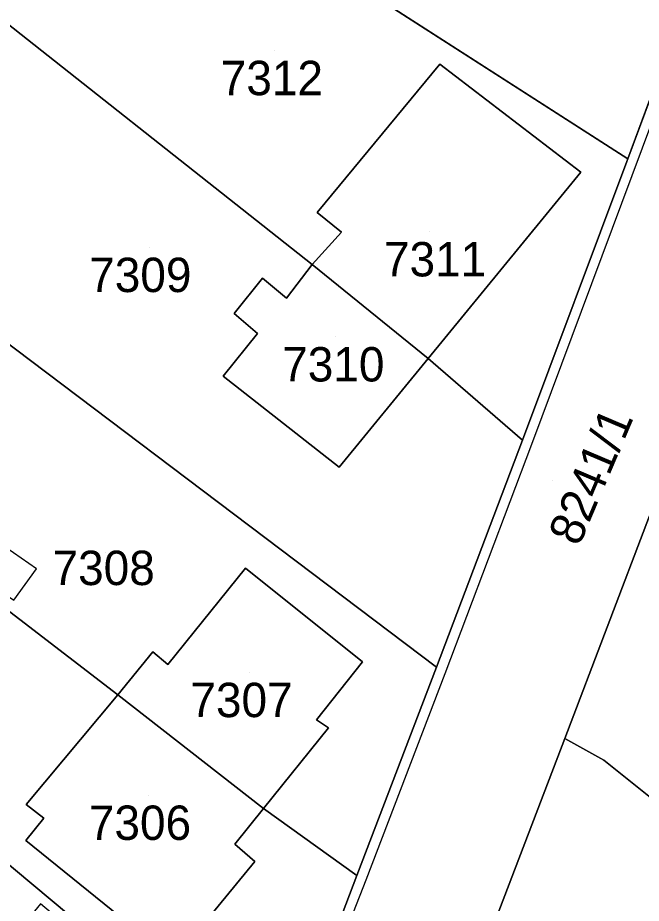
# Model space of a CAD drawing. Extents: x -266199 to -261993, y -1239047 to -1235108.
# Drawn here: x -263590.2 to -263553.9, y -1236263.2 to -1236211.7 of the extents above; entities that cross this region are included whole.
import ezdxf

# ---------------------------------------------------------------- set-up
doc = ezdxf.new("R2010")
doc.units = 0
for name, color, linetype in [('body_kn', 7, 'Continuous'), ('kladpar_druhypozemkov', 7, 'Continuous'), ('kladpar_hranice', 7, 'Continuous'), ('kladpar_parcelnecisla', 7, 'Continuous'), ('kladpar_plochy', 7, 'Continuous'), ('zappar_hrandruhpozemk', 7, 'Continuous')]:
    doc.layers.add(name, color=color, linetype=linetype)

msp = doc.modelspace()

# ---------------------------------------------------------------- linework, layer by layer
at = {"layer": 'body_kn'}
for p, q in [((-263565.61, -1236214.42), (-263565.61, -1236214.42)), ((-263554.74, -1236220.09), (-263554.74, -1236220.09)), ((-263554.67, -1236219.93), (-263554.67, -1236219.93)), ((-263554.67, -1236219.93), (-263554.67, -1236219.93)), ((-263557.42, -1236220.7), (-263557.42, -1236220.7)), ((-263572.75, -1236223.05), (-263572.75, -1236223.05)), ((-263571.34, -1236224.19), (-263571.34, -1236224.19)), ((-263560.93, -1236224.99), (-263560.93, -1236224.99)), ((-263573.05, -1236226.08), (-263573.05, -1236226.08)), ((-263573.05, -1236226.08), (-263573.05, -1236226.08)), ((-263575.93, -1236226.87), (-263575.93, -1236226.87)), ((-263574.54, -1236228.04), (-263574.54, -1236228.04)), ((-263577.59, -1236228.92), (-263577.59, -1236228.92)), ((-263576.22, -1236230.08), (-263576.22, -1236230.08)), ((-263566.29, -1236231.54), (-263566.29, -1236231.54)), ((-263566.29, -1236231.54), (-263566.29, -1236231.54)), ((-263578.23, -1236232.57), (-263578.23, -1236232.57)), ((-263560.81, -1236236.29), (-263560.81, -1236236.29)), ((-263560.81, -1236236.29), (-263560.81, -1236236.29)), ((-263560.29, -1236236.54), (-263560.29, -1236236.54)), ((-263571.47, -1236237.87), (-263571.47, -1236237.87)), ((-263589.08, -1236243.78), (-263589.08, -1236243.78)), ((-263576.93, -1236243.74), (-263576.93, -1236243.74)), ((-263582.32, -1236248.6), (-263582.32, -1236248.6)), ((-263570.11, -1236249.18), (-263570.11, -1236249.18)), ((-263581.44, -1236249.34), (-263581.44, -1236249.34)), ((-263565.81, -1236249.49), (-263565.81, -1236249.49)), ((-263565.81, -1236249.49), (-263565.81, -1236249.49)), ((-263565.32, -1236249.88), (-263565.32, -1236249.88)), ((-263584.36, -1236251.11), (-263584.36, -1236251.11)), ((-263572.8, -1236252.56), (-263572.8, -1236252.56)), ((-263572.1, -1236253.03), (-263572.1, -1236253.03)), ((-263558.35, -1236253.65), (-263558.35, -1236253.65)), ((-263556.07, -1236254.9), (-263556.07, -1236254.9)), ((-263589.68, -1236257.48), (-263589.68, -1236257.48)), ((-263575.87, -1236257.71), (-263575.87, -1236257.71)), ((-263575.87, -1236257.71), (-263575.87, -1236257.71)), ((-263588.65, -1236258.27), (-263588.65, -1236258.27)), ((-263589.71, -1236259.58), (-263589.71, -1236259.58)), ((-263577.54, -1236259.78), (-263577.54, -1236259.78)), ((-263576.38, -1236260.79), (-263576.38, -1236260.79)), ((-263570.45, -1236261.6), (-263570.45, -1236261.6)), ((-263570.45, -1236261.6), (-263570.45, -1236261.6)), ((-263569.93, -1236261.89), (-263569.93, -1236261.89))]:
    msp.add_line(p, q, dxfattribs=at)
at = {"layer": 'kladpar_druhypozemkov'}
for p, q in [((-263575.23, -1236213.63), (-263575.23, -1236213.63)), ((-263566.23, -1236224.17), (-263566.23, -1236224.17)), ((-263582.53, -1236225.08), (-263582.53, -1236225.08)), ((-263571.71, -1236230.28), (-263571.71, -1236230.28)), ((-263559.05, -1236238.62), (-263559.05, -1236238.62)), ((-263585.06, -1236242.82), (-263585.06, -1236242.82)), ((-263576.69, -1236249.8), (-263576.69, -1236249.8)), ((-263582.55, -1236256.94), (-263582.55, -1236256.94))]:
    msp.add_line(p, q, dxfattribs=at)
at = {"layer": 'kladpar_hranice'}
for p, q in [((-263554.67, -1236219.93), (-263587.3, -1236199)), ((-263587.3, -1236199), (-263554.67, -1236219.93)), ((-263550.25, -1236207.99), (-263554.67, -1236219.93))]:
    msp.add_line(p, q, dxfattribs=at)
for points in [[(-263575.14, -1236273.97), (-263570.45, -1236261.6), (-263565.81, -1236249.49), (-263560.81, -1236236.29), (-263554.74, -1236220.09), (-263554.67, -1236219.93), (-263550.25, -1236207.99), (-263544.32, -1236192), (-263544.12, -1236192.26), (-263543.5, -1236190.63), (-263537.52, -1236174.85), (-263536.55, -1236172.3), (-263535.04, -1236168.17), (-263534.53, -1236166.76), (-263532.09, -1236160.08)], [(-263532.09, -1236160.08), (-263529.38, -1236180.5), (-263531.05, -1236182.1), (-263532.59, -1236184.27), (-263540.74, -1236206.4), (-263548.84, -1236228.68), (-263549.91, -1236231.48), (-263553.41, -1236240.69), (-263558.35, -1236253.65), (-263562.84, -1236265.41)], [(-263573.05, -1236226.08), (-263594.06, -1236209.47), (-263593.73, -1236208.56), (-263592.56, -1236205.32), (-263591.41, -1236202.12), (-263590.29, -1236199.02), (-263587.67, -1236200.04), (-263587.4, -1236199.29), (-263587.3, -1236199)], [(-263560.81, -1236236.29), (-263565.81, -1236249.49), (-263599.37, -1236224.18), (-263599.06, -1236223.35), (-263598.06, -1236220.57), (-263597.07, -1236217.82), (-263595.97, -1236214.77), (-263594.83, -1236211.61), (-263594.06, -1236209.47), (-263573.05, -1236226.08), (-263574.54, -1236228.04), (-263575.93, -1236226.87), (-263577.59, -1236228.92), (-263576.22, -1236230.08), (-263578.23, -1236232.57), (-263571.47, -1236237.87), (-263566.29, -1236231.54), (-263560.81, -1236236.29)], [(-263554.67, -1236219.93), (-263554.74, -1236220.09), (-263560.81, -1236236.29), (-263566.29, -1236231.54), (-263560.93, -1236224.99), (-263557.42, -1236220.7), (-263565.61, -1236214.42), (-263572.75, -1236223.05), (-263571.34, -1236224.19), (-263573.05, -1236226.08)], [(-263573.05, -1236226.08), (-263571.34, -1236224.19), (-263572.75, -1236223.05), (-263565.61, -1236214.42), (-263557.42, -1236220.7), (-263560.93, -1236224.99), (-263566.29, -1236231.54), (-263573.05, -1236226.08)], [(-263565.81, -1236249.49), (-263570.45, -1236261.6), (-263575.87, -1236257.71), (-263572.1, -1236253.03), (-263572.8, -1236252.56), (-263570.11, -1236249.18), (-263576.93, -1236243.74), (-263581.44, -1236249.34), (-263582.32, -1236248.6), (-263584.36, -1236251.11), (-263595.77, -1236242.35), (-263594.69, -1236239.64), (-263600.3, -1236237.27), (-263601.04, -1236237.02), (-263603.62, -1236236.15), (-263603.1, -1236234.67), (-263602.09, -1236231.83), (-263601.08, -1236228.98), (-263600.09, -1236226.22), (-263600.08, -1236226.19), (-263599.37, -1236224.18), (-263565.81, -1236249.49)], [(-263566.29, -1236231.54), (-263571.47, -1236237.87), (-263578.23, -1236232.57), (-263576.22, -1236230.08), (-263577.59, -1236228.92), (-263575.93, -1236226.87), (-263574.54, -1236228.04), (-263573.05, -1236226.08), (-263566.29, -1236231.54)], [(-263570.45, -1236261.6), (-263575.14, -1236273.97), (-263605.72, -1236248.43), (-263607.47, -1236246.97), (-263607.14, -1236246.03), (-263606.13, -1236243.18), (-263605.12, -1236240.34), (-263604.1, -1236237.49), (-263603.62, -1236236.15), (-263601.04, -1236237.02), (-263600.3, -1236237.27), (-263594.69, -1236239.64), (-263595.77, -1236242.35), (-263584.36, -1236251.11), (-263589.68, -1236257.48), (-263588.65, -1236258.27), (-263589.71, -1236259.58), (-263581.1, -1236266.54), (-263576.38, -1236260.79), (-263577.54, -1236259.78), (-263575.87, -1236257.71), (-263570.45, -1236261.6)], [(-263539.64, -1236251.93), (-263532.02, -1236257.4), (-263532.77, -1236259.62), (-263536.48, -1236270.56), (-263556.07, -1236254.9), (-263558.35, -1236253.65), (-263553.41, -1236240.69), (-263550.2, -1236243.03), (-263549.33, -1236243.77), (-263552.3, -1236247.3), (-263550.89, -1236248.39), (-263551.92, -1236249.71), (-263550.96, -1236250.5), (-263553.07, -1236253.02), (-263546.88, -1236258.21), (-263544.72, -1236255.63), (-263543.56, -1236256.61), (-263539.64, -1236251.93)], [(-263575.87, -1236257.71), (-263584.36, -1236251.11), (-263582.32, -1236248.6), (-263581.44, -1236249.34), (-263576.93, -1236243.74), (-263570.11, -1236249.18), (-263572.8, -1236252.56), (-263572.1, -1236253.03), (-263575.87, -1236257.71)], [(-263596.44, -1236272.52), (-263612.19, -1236260.01), (-263609.86, -1236253.65), (-263607.9, -1236254.46), (-263606.78, -1236251.43), (-263605.72, -1236248.43), (-263575.14, -1236273.97)], [(-263575.87, -1236257.71), (-263577.54, -1236259.78), (-263576.38, -1236260.79), (-263581.1, -1236266.54), (-263589.71, -1236259.58), (-263588.65, -1236258.27), (-263589.68, -1236257.48), (-263584.36, -1236251.11), (-263575.87, -1236257.71)], [(-263536.48, -1236270.56), (-263540.55, -1236283.75), (-263552.05, -1236274.37), (-263547.85, -1236269.28), (-263547.02, -1236270), (-263544.76, -1236267.39), (-263549.56, -1236263.34), (-263552.02, -1236266.32), (-263554.1, -1236264.62), (-263555.1, -1236265.84), (-263556.51, -1236264.69), (-263559.5, -1236268.37), (-263562.84, -1236265.41), (-263558.35, -1236253.65), (-263556.07, -1236254.9), (-263536.48, -1236270.56)]]:
    msp.add_lwpolyline(points, dxfattribs=at)
at = {"layer": 'kladpar_plochy'}
msp.add_lwpolyline([(-263575.14, -1236273.97), (-263570.45, -1236261.6), (-263565.81, -1236249.49), (-263560.81, -1236236.29), (-263554.74, -1236220.09), (-263554.67, -1236219.93), (-263550.25, -1236207.99), (-263544.32, -1236192), (-263544.12, -1236192.26), (-263543.5, -1236190.63), (-263537.52, -1236174.85), (-263536.55, -1236172.3), (-263535.04, -1236168.17), (-263534.53, -1236166.76), (-263532.09, -1236160.08), (-263529.38, -1236180.5), (-263531.05, -1236182.1), (-263532.59, -1236184.27), (-263540.74, -1236206.4), (-263548.84, -1236228.68), (-263549.91, -1236231.48), (-263553.41, -1236240.69), (-263558.35, -1236253.65), (-263562.84, -1236265.41)], dxfattribs=at)
for points in [[(-263550.25, -1236207.99), (-263554.67, -1236219.93), (-263587.3, -1236199), (-263586.49, -1236196.71), (-263593.15, -1236194.53), (-263592.77, -1236193.5), (-263593.19, -1236193.25), (-263587.44, -1236181.92), (-263573.05, -1236190.95), (-263570.17, -1236192.75), (-263565.62, -1236195.61), (-263571.31, -1236202.4), (-263561.16, -1236210.88), (-263554.27, -1236204.65)], [(-263573.05, -1236226.08), (-263594.06, -1236209.47), (-263593.73, -1236208.56), (-263592.56, -1236205.32), (-263591.41, -1236202.12), (-263590.29, -1236199.02), (-263587.67, -1236200.04), (-263587.4, -1236199.29), (-263587.3, -1236199), (-263554.67, -1236219.93), (-263554.74, -1236220.09), (-263560.81, -1236236.29), (-263566.29, -1236231.54), (-263560.93, -1236224.99), (-263557.42, -1236220.7), (-263565.61, -1236214.42), (-263572.75, -1236223.05), (-263571.34, -1236224.19)], [(-263560.81, -1236236.29), (-263565.81, -1236249.49), (-263599.37, -1236224.18), (-263599.06, -1236223.35), (-263598.06, -1236220.57), (-263597.07, -1236217.82), (-263595.97, -1236214.77), (-263594.83, -1236211.61), (-263594.06, -1236209.47), (-263573.05, -1236226.08), (-263574.54, -1236228.04), (-263575.93, -1236226.87), (-263577.59, -1236228.92), (-263576.22, -1236230.08), (-263578.23, -1236232.57), (-263571.47, -1236237.87), (-263566.29, -1236231.54)], [(-263573.05, -1236226.08), (-263571.34, -1236224.19), (-263572.75, -1236223.05), (-263565.61, -1236214.42), (-263557.42, -1236220.7), (-263560.93, -1236224.99), (-263566.29, -1236231.54)], [(-263565.81, -1236249.49), (-263570.45, -1236261.6), (-263575.87, -1236257.71), (-263572.1, -1236253.03), (-263572.8, -1236252.56), (-263570.11, -1236249.18), (-263576.93, -1236243.74), (-263581.44, -1236249.34), (-263582.32, -1236248.6), (-263584.36, -1236251.11), (-263595.77, -1236242.35), (-263594.69, -1236239.64), (-263600.3, -1236237.27), (-263601.04, -1236237.02), (-263603.62, -1236236.15), (-263603.1, -1236234.67), (-263602.09, -1236231.83), (-263601.08, -1236228.98), (-263600.09, -1236226.22), (-263600.08, -1236226.19), (-263599.37, -1236224.18)], [(-263566.29, -1236231.54), (-263571.47, -1236237.87), (-263578.23, -1236232.57), (-263576.22, -1236230.08), (-263577.59, -1236228.92), (-263575.93, -1236226.87), (-263574.54, -1236228.04), (-263573.05, -1236226.08)], [(-263570.45, -1236261.6), (-263575.14, -1236273.97), (-263605.72, -1236248.43), (-263607.47, -1236246.97), (-263607.14, -1236246.03), (-263606.13, -1236243.18), (-263605.12, -1236240.34), (-263604.1, -1236237.49), (-263603.62, -1236236.15), (-263601.04, -1236237.02), (-263600.3, -1236237.27), (-263594.69, -1236239.64), (-263595.77, -1236242.35), (-263584.36, -1236251.11), (-263589.68, -1236257.48), (-263588.65, -1236258.27), (-263589.71, -1236259.58), (-263581.1, -1236266.54), (-263576.38, -1236260.79), (-263577.54, -1236259.78), (-263575.87, -1236257.71)], [(-263539.64, -1236251.93), (-263532.02, -1236257.4), (-263532.77, -1236259.62), (-263536.48, -1236270.56), (-263556.07, -1236254.9), (-263558.35, -1236253.65), (-263553.41, -1236240.69), (-263550.2, -1236243.03), (-263549.33, -1236243.77), (-263552.3, -1236247.3), (-263550.89, -1236248.39), (-263551.92, -1236249.71), (-263550.96, -1236250.5), (-263553.07, -1236253.02), (-263546.88, -1236258.21), (-263544.72, -1236255.63), (-263543.56, -1236256.61)], [(-263575.87, -1236257.71), (-263584.36, -1236251.11), (-263582.32, -1236248.6), (-263581.44, -1236249.34), (-263576.93, -1236243.74), (-263570.11, -1236249.18), (-263572.8, -1236252.56), (-263572.1, -1236253.03)], [(-263575.14, -1236273.97), (-263579.56, -1236286.06), (-263585.36, -1236281.35), (-263581.47, -1236276.59), (-263578.89, -1236273.64), (-263577.91, -1236272.47), (-263588.86, -1236263.26), (-263596.44, -1236272.52), (-263612.19, -1236260.01), (-263609.86, -1236253.65), (-263607.9, -1236254.46), (-263606.78, -1236251.43), (-263605.72, -1236248.43)], [(-263575.87, -1236257.71), (-263577.54, -1236259.78), (-263576.38, -1236260.79), (-263581.1, -1236266.54), (-263589.71, -1236259.58), (-263588.65, -1236258.27), (-263589.68, -1236257.48), (-263584.36, -1236251.11)], [(-263536.48, -1236270.56), (-263540.55, -1236283.75), (-263552.05, -1236274.37), (-263547.85, -1236269.28), (-263547.02, -1236270), (-263544.76, -1236267.39), (-263549.56, -1236263.34), (-263552.02, -1236266.32), (-263554.1, -1236264.62), (-263555.1, -1236265.84), (-263556.51, -1236264.69), (-263559.5, -1236268.37), (-263562.84, -1236265.41), (-263558.35, -1236253.65), (-263556.07, -1236254.9)]]:
    msp.add_lwpolyline(points, close=True, dxfattribs=at)
at = {"layer": 'zappar_hrandruhpozemk'}
msp.add_line((-263549.68, -1236208.14), (-263560.29, -1236236.54), dxfattribs=at)
for points in [[(-263560.29, -1236236.54), (-263565.32, -1236249.88), (-263569.93, -1236261.89), (-263572.31, -1236267.97)], [(-263594.47, -1236242.79), (-263590.41, -1236245.6), (-263589.08, -1236243.78), (-263593.12, -1236240.99)]]:
    msp.add_lwpolyline(points, dxfattribs=at)

# ---------------------------------------------------------------- texts
at = {"layer": 'kladpar_parcelnecisla'}
for s, p in [('7312', (-263578.362, -1236216.23)), ('7311', (-263568.866, -1236226.77)), ('7309', (-263586.017, -1236227.68)), ('7310', (-263574.787, -1236232.88)), ('7308', (-263588.15, -1236244.72)), ('7307', (-263580.129, -1236252.4)), ('7306', (-263586.037, -1236259.54))]:
    msp.add_text(s, height=2, dxfattribs=at).set_placement(p)
msp.add_text('8241/1', height=2, rotation=67, dxfattribs=at).set_placement((-263557.521, -1236242.53))

doc.saveas('drawing.dxf')
